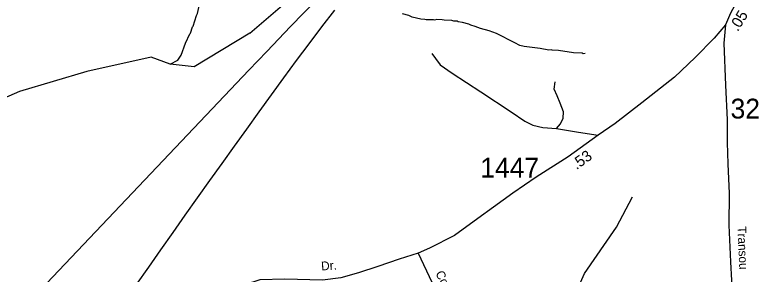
# Model space of a CAD drawing. Extents: x 1551653 to 1702041, y 811336 to 920032.
# Drawn here: x 1592436 to 1597935, y 880066 to 881998 of the extents above; entities that cross this region are included whole.
import ezdxf

# ---------------------------------------------------------------- set-up
doc = ezdxf.new("R2010")
doc.units = 0
for name, color, linetype in [('Old_Level_11', 7, 'Continuous'), ('Old_Level_17', 7, 'Continuous'), ('Old_Level_3', 7, 'Continuous'), ('Old_Level_32', 7, 'Continuous'), ('Old_Level_35', 7, 'Continuous'), ('Old_Level_56', 7, 'Continuous'), ('Old_Level_59', 7, 'Continuous'), ('Old_Level_62', 7, 'Continuous'), ('Old_Level_8', 7, 'Continuous')]:
    doc.layers.add(name, color=color, linetype=linetype)

msp = doc.modelspace()

# ---------------------------------------------------------------- linework, layer by layer
at = {"layer": 'Old_Level_3'}
msp.add_lwpolyline([(1593344.827, 879990.913), (1593435.104, 880120.026), (1593525.663, 880248.954), (1593616.484, 880377.707), (1593707.553, 880506.287), (1593798.853, 880634.704), (1593890.368, 880762.964), (1593982.08, 880891.073), (1594073.974, 881019.038), (1594166.035, 881146.866), (1594258.242, 881274.563), (1594350.584, 881402.137), (1594443.041, 881529.592), (1594536.136, 881656.562), (1594630.367, 881782.7), (1594725.559, 881908.134), (1594821.536, 882032.993)], dxfattribs=at)
at = {"layer": 'Old_Level_32'}
for points in [[(1597816.246, 882086.126), (1597772.185, 882010.547), (1597734.246, 881922.229)], [(1597734.246, 881922.229), (1597651.39, 881823.079), (1597509.206, 881678.841), (1597354.302, 881534.62), (1597110.829, 881341.627), (1596913.628, 881189.337), (1596785.15, 881100.496), (1596561.971, 880940.329), (1596323.661, 880788.986), (1596148.942, 880670.004), (1596004.845, 880565.445), (1595889.566, 880480.716), (1595713.577, 880353.604), (1595528.991, 880261.094), (1595444.792, 880223.982)], [(1597734.246, 881922.229), (1597722.798, 881787.316), (1597734.431, 881473.291), (1597748.025, 881215.016), (1597748.816, 881047.1), (1597753.373, 880887.11), (1597763.714, 880667.17), (1597761.264, 880430.41), (1597773.394, 880158.768), (1597788.223, 879879.676), (1597802.633, 879647.121), (1597826.026, 879498.182), (1597860.249, 879290.867), (1597893.923, 879092.908), (1597920.419, 878884.124), (1597930.355, 878771.447), (1597917.107, 878685.282), (1597900.547, 878579.233), (1597874.051, 878473.184), (1597852.855, 878360.175), (1597823.047, 878220.987), (1597809.52, 878057.285), (1597811.381, 877852.464), (1597811.755, 877643.253)], [(1595444.792, 880223.982), (1595302.397, 880179.047), (1595143.999, 880124.428), (1594999.767, 880077.729), (1594866.353, 880040.151), (1594731.024, 880021.801), (1594448.897, 880028.682), (1594263.853, 880023.838), (1594149.568, 879987.395)], [(1595444.792, 880223.982), (1595546.849, 880007.181), (1595671.7, 879730.21), (1595765.493, 879557.963), (1595866.729, 879339.749), (1595919.943, 879187.779), (1595948.27, 879079.62), (1595994.995, 878875.694)]]:
    msp.add_lwpolyline(points, dxfattribs=at)
at = {"layer": 'Old_Level_35'}
for points in [[(1595544.824, 881710.639), (1595572.459, 881672.253), (1595607.944, 881626.105), (1595697.521, 881563.25), (1595912.248, 881425.61), (1596136.936, 881275.758), (1596238.196, 881206.86), (1596300.013, 881176.388), (1596373.678, 881157.881), (1596475.597, 881151.007)], [(1596475.597, 881151.007), (1596503.937, 881186.653), (1596526.178, 881227.428), (1596528.536, 881274.606), (1596503.225, 881338.759), (1596479.55, 881394.875), (1596457.956, 881445.14), (1596464.455, 881499.041)], [(1596475.597, 881151.007), (1596639.337, 881123.668), (1596785.15, 881100.496)]]:
    msp.add_lwpolyline(points, dxfattribs=at)
at = {"layer": 'Old_Level_56'}
msp.add_lwpolyline([(1594795.417, 882224.158), (1594492.304, 881911.724), (1594314.227, 881725.829), (1594181.696, 881585.23), (1591756.719, 879036.343), (1591646.319, 875141.951), (1590597.318, 874408.75), (1590660.92, 873411.252), (1590633.821, 873059.655), (1590510.018, 871286.457), (1590671.819, 869193.062), (1591400.592, 867299.426), (1591680.416, 866598.966), (1590226.62, 861827.778), (1590099.721, 859136.383), (1590298.021, 857488.686)], dxfattribs=at)
at = {"layer": 'Old_Level_59'}
for points in [[(1594187.675, 881861.754), (1594746.647, 882339.628), (1594983.585, 882659.817), (1595044.588, 882819.45), (1595315.564, 883138.921), (1595428.65, 883487.919), (1595969.092, 884179.641), (1596114.666, 884695.118), (1596193.939, 885183.388), (1596366.15, 885799.253), (1596375.062, 886314.102)], [(1594187.675, 881861.754), (1593774.598, 881610.873), (1593594.869, 881630.25), (1593452.529, 881682.153), (1592972.595, 881575.896), (1592470.569, 881427.146), (1591866.588, 881163.654), (1591683.579, 881190.413), (1591526.612, 881259.208), (1591117.781, 881560.773), (1590746.262, 882107.045), (1590660.07, 882244.873), (1590503.103, 882356.421), (1590267.592, 882420.623), (1589867.286, 882354.733)], [(1596667.575, 879444.6), (1596649.397, 879559.954), (1596571.49, 879569.701), (1596547.144, 879764.642), (1596595.835, 879871.86), (1596683.569, 880071.239), (1596921.634, 880417.675), (1597041.59, 880641.796)]]:
    msp.add_lwpolyline(points, dxfattribs=at)
at = {"layer": 'Old_Level_62'}
for points in [[(1593594.869, 881630.25), (1593651.464, 881659.675), (1593677.915, 881697.302), (1593709.083, 881786.5), (1593741.482, 881856.422), (1593745.89, 881860.421), (1593761.577, 881908.608), (1593766.601, 881912.197), (1593791.514, 881991.859), (1593799.716, 882007.751), (1593820.939, 882111.405), (1593825.861, 882183.378), (1593830.064, 882199.372), (1593830.372, 882223.363), (1593844.418, 882336.244), (1593840.624, 882411.191), (1593829.244, 882467.375), (1593818.274, 882547.448), (1593802.895, 882603.632), (1593795.615, 882657.766), (1593794.18, 882703.8), (1593784.543, 882739.889), (1593783.517, 882779.157)], [(1596690.028, 881709.605), (1596673.931, 881707.862), (1596666.037, 881711.963), (1596602.061, 881715.039), (1596490.41, 881732.981), (1596442.53, 881733.801), (1596434.533, 881737.902), (1596418.539, 881734.109), (1596354.768, 881747.232), (1596235.018, 881761.278), (1596203.132, 881769.788), (1596163.454, 881788.448), (1596028.735, 881858.678), (1595973.063, 881877.645), (1595909.292, 881894.767), (1595869.615, 881911.376), (1595837.729, 881919.886), (1595821.94, 881928.191), (1595774.163, 881941.006), (1595742.175, 881945.518), (1595734.28, 881949.619), (1595710.289, 881950.029), (1595694.398, 881954.335), (1595638.418, 881957.308), (1595622.527, 881961.512), (1595582.542, 881962.229), (1595566.548, 881958.538), (1595558.551, 881960.589), (1595502.571, 881959.564), (1595494.677, 881963.665), (1595462.689, 881964.28), (1595398.918, 881979.351), (1595375.132, 881991.757), (1595327.354, 882004.47)]]:
    msp.add_lwpolyline(points, dxfattribs=at)

# ---------------------------------------------------------------- texts
at = {"layer": 'Old_Level_11'}
for s, rotation, p in [('Transou', 272.691956, (1597823.822, 880421.465)), ('Dr.', 3.77865, (1594722.429, 880093.939)), ('Community', 295.920756, (1595571.119, 880073.886))]:
    msp.add_text(s, height=65.6167, rotation=rotation, dxfattribs=at).set_placement(p)
at = {"layer": 'Old_Level_17'}
for s, rotation, p in [('.05', 58.512283, (1597827.555, 881868.397)), ('.53', 35.665589, (1596624.981, 880841.395))]:
    msp.add_text(s, height=82.0208, rotation=rotation, dxfattribs=at).set_placement(p)
at = {"layer": 'Old_Level_8'}
for s, p in [('3210', (1597773.304, 881225.668)), ('1447', (1595906.567, 880785.922))]:
    msp.add_text(s, height=147.6375, dxfattribs=at).set_placement(p)

doc.saveas('drawing.dxf')
